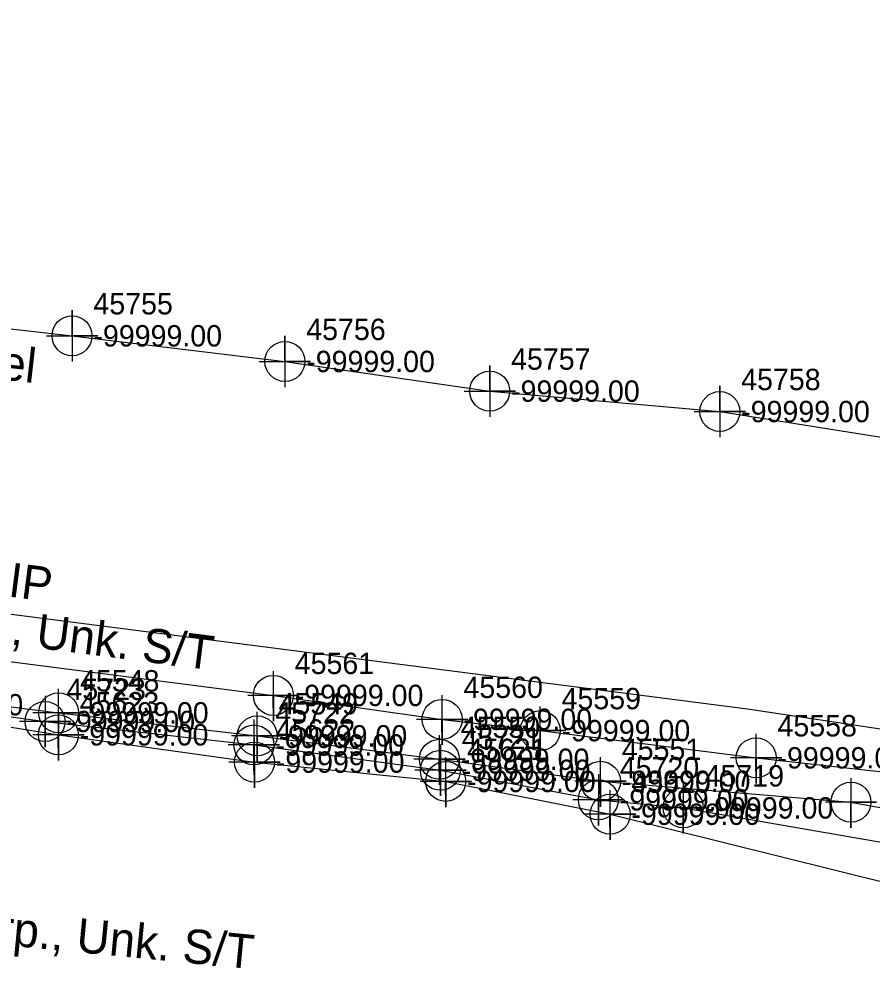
# Model space of a CAD drawing. Extents: x 2083698 to 2094313, y 743246 to 752873.
# Drawn here: x 2091681.6 to 2091781.5, y 751823.2 to 751934.3 of the extents above; entities that cross this region are included whole.
import ezdxf

# ---------------------------------------------------------------- set-up
doc = ezdxf.new("R2010")
doc.units = 0
for name, color, linetype in [('COGO Default Chain', 7, 'Continuous'), ('COGO Default Curve', 7, 'Continuous'), ('COGO Default Point Number', 7, 'Continuous'), ('Exist Property Line', 7, 'Continuous'), ('Exist Right of Way Line', 7, 'Continuous'), ('Exist Right of Way Line Leader', 7, 'Continuous'), ('Exist Right of Way Line Text', 7, 'Continuous'), ('Exist Utilities Gas UG Line SUE LOS B', 7, 'Continuous'), ('Exist Utilities Gas UG Line SUE LOS B Text', 7, 'Continuous'), ('Exist Utilities Telephone UG Conduit SUE LOS B', 7, 'Continuous'), ('Exist Utilities Telephone UG Conduit SUE LOS B Text', 7, 'Continuous'), ('Exist Utilities Water UG Line SUE LOS B', 7, 'Continuous'), ('Exist Utilities Water UG Line SUE LOS C', 7, 'Continuous'), ('Exist Utilities Water UG Line SUE LOS C Text', 7, 'Continuous'), ('Old_Level_20', 7, 'Continuous'), ('Scratch_Level_2', 7, 'Continuous')]:
    doc.layers.add(name, color=color, linetype=linetype)

msp = doc.modelspace()

# ---------------------------------------------------------------- linework, layer by layer
at = {"layer": 'COGO Default Curve'}
for points in [[(2091684.86, 751897.19), (2091690.86, 751897.19), (2091687.86, 751897.19), (2091687.86, 751900.19), (2091687.86, 751894.19)], [(2091709.77, 751894.19), (2091715.77, 751894.19), (2091712.77, 751894.19), (2091712.77, 751897.19), (2091712.77, 751891.19)], [(2091733.74, 751890.72), (2091739.74, 751890.72), (2091736.74, 751890.72), (2091736.74, 751893.72), (2091736.74, 751887.72)], [(2091760.67, 751888.33), (2091766.67, 751888.33), (2091763.67, 751888.33), (2091763.67, 751891.33), (2091763.67, 751885.33)]]:
    msp.add_lwpolyline(points, dxfattribs=at)
for centre in [(2091687.86, 751897.19), (2091712.77, 751894.19), (2091736.74, 751890.72), (2091763.67, 751888.33)]:
    msp.add_circle(centre, 2.34, dxfattribs=at)
at = {"layer": 'COGO Default Point Number'}
for points in [[(2091684.7, 751855.07), (2091684.7, 751849.07), (2091684.7, 751852.07), (2091687.7, 751852.07), (2091681.7, 751852.07)], [(2091709.15, 751852.32), (2091709.15, 751846.32), (2091709.15, 751849.32), (2091712.15, 751849.32), (2091706.15, 751849.32)], [(2091730.97, 751849.36), (2091730.97, 751843.36), (2091730.97, 751846.36), (2091733.97, 751846.36), (2091727.97, 751846.36)], [(2091749.46, 751845.91), (2091749.46, 751839.91), (2091749.46, 751842.91), (2091752.46, 751842.91), (2091746.46, 751842.91)], [(2091759.39, 751844.96), (2091759.39, 751838.96), (2091759.39, 751841.96), (2091762.39, 751841.96), (2091756.39, 751841.96)]]:
    msp.add_lwpolyline(points, dxfattribs=at)
for centre in [(2091684.7, 751852.07), (2091709.15, 751849.32), (2091730.97, 751846.36), (2091749.46, 751842.91), (2091759.39, 751841.96)]:
    msp.add_circle(centre, 2.34, dxfattribs=at)
at = {"layer": 'Exist Right of Way Line Text'}
for points in [[(2091711.39, 751857.94), (2091711.42, 751852.12), (2091711.4, 751855.12), (2091714.42, 751855.12), (2091708.42, 751855.12)], [(2091686.25, 751855.89), (2091686.29, 751850.08), (2091686.27, 751853.08), (2091689.29, 751853.08), (2091683.29, 751853.08)], [(2091731.13, 751855.13), (2091731.17, 751849.32), (2091731.15, 751852.32), (2091734.17, 751852.32), (2091728.17, 751852.32)], [(2091742.62, 751853.82), (2091742.65, 751848), (2091742.64, 751851), (2091745.65, 751851), (2091739.65, 751851)], [(2091686.23, 751853.32), (2091686.26, 751847.51), (2091686.24, 751850.51), (2091689.26, 751850.51), (2091683.26, 751850.51)], [(2091709.5, 751853.2), (2091709.53, 751847.39), (2091709.51, 751850.39), (2091712.53, 751850.39), (2091706.53, 751850.39)], [(2091730.82, 751850.47), (2091730.85, 751844.65), (2091730.84, 751847.65), (2091733.85, 751847.65), (2091727.85, 751847.65)], [(2091767.88, 751850.64), (2091767.92, 751844.82), (2091767.9, 751847.82), (2091770.92, 751847.82), (2091764.92, 751847.82)], [(2091709.18, 751850.13), (2091709.21, 751844.32), (2091709.19, 751847.32), (2091712.21, 751847.32), (2091706.21, 751847.32)], [(2091731.56, 751847.88), (2091731.59, 751842.06), (2091731.57, 751845.06), (2091734.59, 751845.06), (2091728.59, 751845.06)], [(2091749.67, 751847.88), (2091749.7, 751842.07), (2091749.68, 751845.07), (2091752.7, 751845.07), (2091746.7, 751845.07)], [(2091778.99, 751845.44), (2091779.02, 751839.63), (2091779.01, 751842.63), (2091782.02, 751842.63), (2091776.02, 751842.63)], [(2091750.8, 751844.04), (2091750.83, 751838.22), (2091750.81, 751841.22), (2091753.83, 751841.22), (2091747.83, 751841.22)]]:
    msp.add_lwpolyline(points, dxfattribs=at)
for centre in [(2091711.42, 751855.12), (2091686.29, 751853.08), (2091731.17, 751852.32), (2091686.26, 751850.51), (2091709.53, 751850.39), (2091742.65, 751851), (2091709.21, 751847.32), (2091730.85, 751847.65), (2091767.92, 751847.82), (2091731.59, 751845.06), (2091749.7, 751845.07), (2091779.02, 751842.63), (2091750.83, 751841.22)]:
    msp.add_circle(centre, 2.34, dxfattribs=at)
at = {"layer": 'Exist Utilities Gas UG Line SUE LOS B'}
msp.add_lwpolyline([(2091660.45, 751900.3), (2091687.86, 751897.19), (2091712.77, 751894.19), (2091736.74, 751890.72), (2091763.67, 751888.33), (2091785.51, 751884.88), (2091806.99, 751882.11), (2091830.66, 751878.83), (2091832.29, 751882.67)], dxfattribs=at)
at = {"layer": 'Exist Utilities Telephone UG Conduit SUE LOS B'}
for points in [[(2091547.65, 751855.78), (2091551.06, 751855.1), (2091555.75, 751854.73), (2091560.75, 751856.84), (2091577.17, 751859.79), (2091583.03, 751862.2), (2091588.14, 751867.55), (2091594.35, 751869.33), (2091610.13, 751867.52), (2091627.36, 751865.47), (2091647.48, 751863.14), (2091664.17, 751861.19), (2091711.42, 751855.12), (2091731.17, 751852.32), (2091742.65, 751851), (2091767.92, 751847.82), (2091794.73, 751844.87), (2091805.91, 751843.17), (2091814.57, 751834.46)], [(2091548.29, 751856.99), (2091552.67, 751856.37), (2091560.3, 751855.02), (2091587.79, 751859.27), (2091596.14, 751859.33), (2091611.89, 751859.48), (2091622.97, 751858.67), (2091629.22, 751858.34), (2091647, 751855.83), (2091664.59, 751854.03), (2091686.26, 751850.51), (2091709.21, 751847.32), (2091731.59, 751845.06), (2091750.83, 751841.22), (2091790.39, 751831.4)], [(2091630.24, 751860.28), (2091647.14, 751857.88), (2091664.07, 751855.9), (2091686.29, 751853.08), (2091709.53, 751850.39), (2091730.85, 751847.65), (2091749.7, 751845.07), (2091779.02, 751842.63), (2091806, 751837.73), (2091816.68, 751835.26)]]:
    msp.add_lwpolyline(points, dxfattribs=at)
at = {"layer": 'Exist Utilities Water UG Line SUE LOS B'}
msp.add_lwpolyline([(2091664.17, 751854.88), (2091684.7, 751852.07), (2091709.15, 751849.32), (2091730.97, 751846.36), (2091749.46, 751842.91), (2091759.39, 751841.96), (2091800.59, 751834.84), (2091815.08, 751830.85), (2091823.09, 751829.43)], dxfattribs=at)
at = {"layer": 'Exist Utilities Water UG Line SUE LOS C'}
msp.add_line((2091766.92, 751853.55), (2091944.51, 751826.76), dxfattribs=at)
msp.add_lwpolyline([(2091256.18, 751934.25), (2091311.08, 751917.3), (2091411.06, 751894.92), (2091621.86, 751872.2), (2091766.92, 751853.55)], dxfattribs=at)

# ---------------------------------------------------------------- texts
at = {"layer": 'COGO Default Chain'}
for p in [(2091690.36, 751895.94), (2091715.27, 751892.94), (2091739.24, 751889.47), (2091766.17, 751887.08)]:
    msp.add_text('-99999.00', height=2.5, dxfattribs=at).set_placement(p)
at = {"layer": 'Exist Property Line'}
for p in [(2091687.2, 751850.82), (2091711.65, 751848.07), (2091733.47, 751845.11), (2091751.96, 751841.66), (2091761.89, 751840.71)]:
    msp.add_text('-99999.00', height=2.5, dxfattribs=at).set_placement(p)
at = {"layer": 'Exist Right of Way Line'}
for s, p in [('45723', (2091687.2, 751854.57)), ('45722', (2091711.65, 751851.82)), ('45721', (2091733.47, 751848.86)), ('45720', (2091751.96, 751845.41)), ('45719', (2091761.89, 751844.46))]:
    msp.add_text(s, height=2.5, dxfattribs=at).set_placement(p)
at = {"layer": 'Exist Right of Way Line Leader'}
for s, p in [('45561', (2091713.92, 751857.62)), ('45548', (2091688.79, 751855.58)), ('45560', (2091733.67, 751854.82)), ('45559', (2091745.15, 751853.5)), ('45623', (2091688.76, 751853.01)), ('45549', (2091712.03, 751852.89)), ('45550', (2091733.35, 751850.15)), ('45558', (2091770.42, 751850.32)), ('45622', (2091711.71, 751849.82)), ('45621', (2091734.09, 751847.56)), ('45551', (2091752.2, 751847.57)), ('45620', (2091753.33, 751843.72))]:
    msp.add_text(s, height=2.5, dxfattribs=at).set_placement(p)
at = {"layer": 'Exist Utilities Gas UG Line SUE LOS B Text'}
msp.add_text('PSNC, 6" Steel', height=4, rotation=353.5222, dxfattribs=at).set_placement((2091647.27, 751895.76))
at = {"layer": 'Exist Utilities Telephone UG Conduit SUE LOS B Text'}
for rotation, p in [(352.6846, (2091652.57, 751864.69)), (354.4518, (2091657.19, 751828.12))]:
    msp.add_text('AT&T Corp., Unk. S/T', height=4, rotation=rotation, dxfattribs=at).set_placement(p)
at = {"layer": 'Exist Utilities Water UG Line SUE LOS C Text'}
msp.add_text('COR, 8" DIP', height=4, rotation=352.6736, dxfattribs=at).set_placement((2091655.41, 751869.9))
at = {"layer": 'Old_Level_20'}
for s, p in [('45755', (2091690.36, 751899.69)), ('45756', (2091715.27, 751896.69)), ('45757', (2091739.24, 751893.22)), ('45758', (2091766.17, 751890.83))]:
    msp.add_text(s, height=2.5, dxfattribs=at).set_placement(p)
at = {"layer": 'Scratch_Level_2'}
for p in [(2091713.92, 751853.87), (2091667.09, 751852.78), (2091688.79, 751851.83), (2091733.67, 751851.07), (2091688.76, 751849.26), (2091712.03, 751849.14), (2091745.15, 751849.75), (2091711.71, 751846.07), (2091733.35, 751846.4), (2091770.42, 751846.57), (2091734.09, 751843.81), (2091752.2, 751843.82), (2091753.33, 751839.97)]:
    msp.add_text('-99999.00', height=2.5, dxfattribs=at).set_placement(p)

doc.saveas('drawing.dxf')
